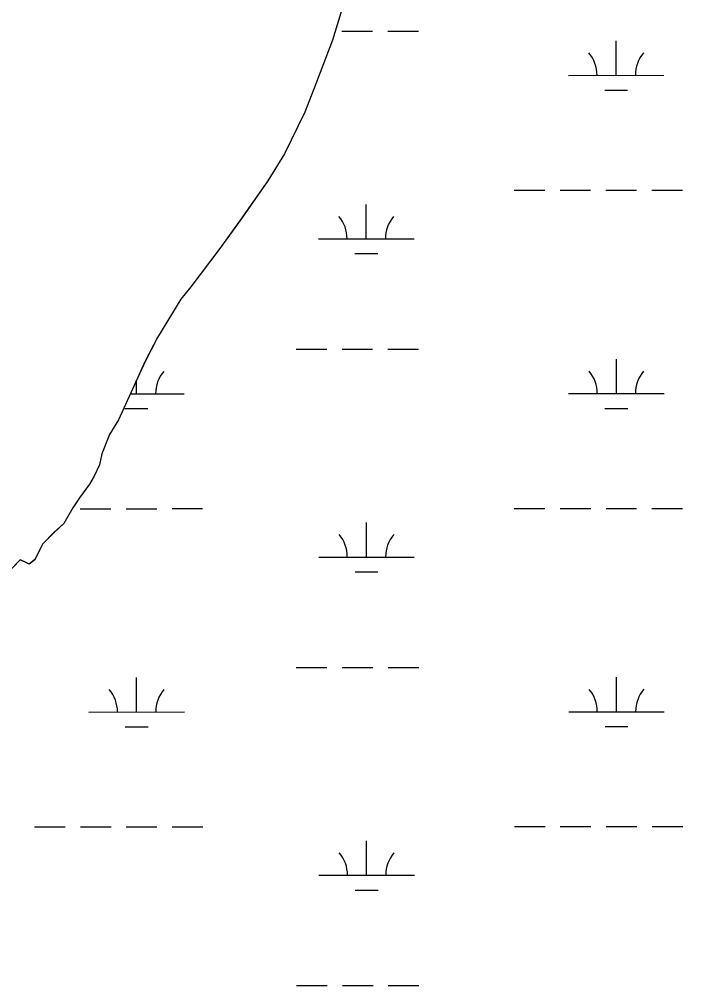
# Model space of a CAD drawing. Extents: x 3279314 to 3317160, y 734079 to 759431.
# Drawn here: x 3297868 to 3298562, y 742548 to 743558 of the extents above; entities that cross this region are included whole.
import ezdxf

# ---------------------------------------------------------------- set-up
doc = ezdxf.new("R2010")
doc.units = 0
for name, color, linetype in [('V-SITE-VEGE', 7, 'Continuous'), ('V-TOPO-SHOR', 7, 'Continuous'), ('V-WETL-SWMP', 7, 'Continuous')]:
    doc.layers.add(name, color=color, linetype=linetype)

msp = doc.modelspace()

# ---------------------------------------------------------------- linework, layer by layer
at = {"layer": 'V-SITE-VEGE'}
for p, q in [((3298211.1, 743586.1), (3298196, 743536.7)), ((3298196, 743536.7), (3298178.6, 743490.8)), ((3298178.6, 743490.8), (3298167, 743461.3)), ((3298167, 743461.3), (3298146, 743417.7)), ((3298146, 743417.7), (3298128.5, 743389.4)), ((3298128.5, 743389.4), (3298099.3, 743348.1)), ((3298099.3, 743348.1), (3298078.3, 743318.7)), ((3298078.3, 743318.7), (3298048, 743278.5)), ((3298048, 743278.5), (3298037.4, 743265.6)), ((3298037.4, 743265.6), (3298012.9, 743225.5)), ((3298012.9, 743225.5), (3298000.1, 743200.7)), ((3298000.1, 743200.7), (3297985, 743167.7)), ((3297985, 743167.7), (3297972.2, 743139.5)), ((3297972.2, 743139.5), (3297962.9, 743124.2)), ((3297962.9, 743124.2), (3297954.8, 743104.1)), ((3297954.8, 743104.1), (3297952.5, 743092.4)), ((3297952.5, 743092.4), (3297946.6, 743080.6)), ((3297946.6, 743080.6), (3297942, 743072.3)), ((3297942, 743072.3), (3297931.5, 743058.2)), ((3297931.5, 743058.2), (3297924.5, 743047.6)), ((3297924.5, 743047.6), (3297915.1, 743031.1)), ((3297915.1, 743031.1), (3297904.6, 743021.6)), ((3297904.6, 743021.6), (3297892.9, 743009.8)), ((3297892.9, 743009.8), (3297884.8, 742993.3)), ((3297869.5, 742993.2), (3297797, 742918.8)), ((3297878.9, 742988.6), (3297869.5, 742993.2)), ((3297884.8, 742993.3), (3297878.9, 742988.6))]:
    msp.add_line(p, q, dxfattribs=at)
at = {"layer": 'V-TOPO-SHOR'}
msp.add_lwpolyline([(3298211, 743586.2), (3298196, 743536.7), (3298178.6, 743490.8), (3298167, 743461.4), (3298146, 743417.8), (3298128.5, 743389.5), (3298099.3, 743348.2), (3298078.3, 743318.7), (3298048, 743278.6), (3298037.4, 743265.6), (3298012.9, 743225.5), (3298000.1, 743200.8), (3297985, 743167.8), (3297972.2, 743139.5), (3297962.9, 743124.2), (3297954.8, 743104.2), (3297952.5, 743092.4), (3297946.6, 743080.6), (3297942, 743072.4), (3297931.5, 743058.2), (3297924.5, 743047.6), (3297915.1, 743031.1), (3297904.6, 743021.7), (3297892.9, 743009.9), (3297884.8, 742993.4), (3297878.9, 742988.6), (3297874.2, 742991), (3297869.5, 742993.3), (3297796.9, 742918.9)], dxfattribs=at)
at = {"layer": 'V-WETL-SWMP'}
for p, q in [((3298211.1, 743586.2), (3298196, 743536.7)), ((3298211.1, 743586.2), (3298196, 743536.7)), ((3298205.9, 743546), (3298237.9, 743546)), ((3298253.9, 743546), (3298285.9, 743546.1)), ((3298196, 743536.7), (3298178.6, 743490.8)), ((3298196, 743536.7), (3298178.6, 743490.8)), ((3298492.7, 743499.7), (3298492.7, 743535.7)), ((3298442.7, 743499.7), (3298542.7, 743499.8)), ((3298178.6, 743490.8), (3298167, 743461.4)), ((3298178.6, 743490.8), (3298167, 743461.4)), ((3298480.7, 743484.3), (3298504.7, 743484.3)), ((3298167, 743461.4), (3298146, 743417.8)), ((3298167, 743461.4), (3298146, 743417.8)), ((3298146, 743417.8), (3298128.5, 743389.5)), ((3298146, 743417.8), (3298128.5, 743389.5)), ((3298128.5, 743389.5), (3298099.3, 743348.2)), ((3298128.5, 743389.5), (3298099.3, 743348.2)), ((3298386, 743379.6), (3298418, 743379.6)), ((3298434, 743379.6), (3298466, 743379.7)), ((3298482, 743379.7), (3298514, 743379.7)), ((3298530, 743379.7), (3298562, 743379.7)), ((3298231.4, 743328.8), (3298231.4, 743364.8)), ((3298099.3, 743348.2), (3298078.3, 743318.7)), ((3298099.3, 743348.2), (3298078.3, 743318.7)), ((3298181.4, 743328.8), (3298281.4, 743328.8)), ((3298078.3, 743318.7), (3298048, 743278.6)), ((3298078.3, 743318.7), (3298048, 743278.6)), ((3298219.4, 743313.4), (3298243.4, 743313.4)), ((3298048, 743278.6), (3298037.4, 743265.6)), ((3298048, 743278.6), (3298037.4, 743265.6)), ((3298037.4, 743265.6), (3298012.9, 743225.5)), ((3298037.4, 743265.6), (3298012.9, 743225.5)), ((3298012.9, 743225.5), (3298000.1, 743200.8)), ((3298012.9, 743225.5), (3298000.1, 743200.8)), ((3298158, 743213.3), (3298190, 743213.3)), ((3298206, 743213.3), (3298238, 743213.4)), ((3298254, 743213.4), (3298286, 743213.4)), ((3298000.1, 743200.8), (3297985, 743167.8)), ((3298000.1, 743200.8), (3297985, 743167.8)), ((3298492.9, 743167.1), (3298492.9, 743203.1)), ((3297991, 743166.8), (3297991, 743180.9)), ((3297985, 743167.8), (3297972.2, 743139.5)), ((3297985, 743167.8), (3297972.2, 743139.5)), ((3297984.6, 743166.8), (3298041, 743166.8)), ((3298442.9, 743167), (3298542.9, 743167.1)), ((3297979, 743151.4), (3298003, 743151.4)), ((3298480.9, 743151.6), (3298504.9, 743151.6)), ((3297972.2, 743139.5), (3297962.9, 743124.2)), ((3297972.2, 743139.5), (3297962.9, 743124.2)), ((3297962.9, 743124.2), (3297954.8, 743104.2)), ((3297962.9, 743124.2), (3297954.8, 743104.2)), ((3297954.8, 743104.2), (3297952.5, 743092.4)), ((3297954.8, 743104.2), (3297952.5, 743092.4)), ((3297952.5, 743092.4), (3297946.6, 743080.6)), ((3297952.5, 743092.4), (3297946.6, 743080.6)), ((3297946.6, 743080.6), (3297942, 743072.4)), ((3297946.6, 743080.6), (3297942, 743072.4)), ((3297942, 743072.4), (3297931.5, 743058.2)), ((3297942, 743072.4), (3297931.5, 743058.2)), ((3297931.5, 743058.2), (3297924.5, 743047.6)), ((3297931.5, 743058.2), (3297924.5, 743047.6)), ((3297924.5, 743047.6), (3297915.1, 743031.1)), ((3297924.5, 743047.6), (3297915.1, 743031.1)), ((3297932.2, 743046.7), (3297964.2, 743046.7)), ((3297980.2, 743046.7), (3298012.2, 743046.7)), ((3298028.2, 743046.8), (3298060.2, 743046.8)), ((3298386.1, 743046.9), (3298418.1, 743047)), ((3298434.1, 743047), (3298466.1, 743047)), ((3298482.1, 743047), (3298514.1, 743047)), ((3298530.1, 743047), (3298562.1, 743047)), ((3297915.1, 743031.1), (3297904.6, 743021.7)), ((3297915.1, 743031.1), (3297904.6, 743021.7)), ((3298231.6, 742996.1), (3298231.5, 743032.1)), ((3297904.6, 743021.7), (3297892.9, 743009.8)), ((3297904.6, 743021.7), (3297892.9, 743009.8)), ((3297892.9, 743009.8), (3297884.8, 742993.4)), ((3297892.9, 743009.8), (3297884.8, 742993.4)), ((3297869.5, 742993.3), (3297796.9, 742918.9)), ((3297869.5, 742993.3), (3297796.9, 742918.9)), ((3297878.9, 742988.6), (3297869.5, 742993.3)), ((3297878.9, 742988.6), (3297869.5, 742993.3)), ((3297884.8, 742993.4), (3297878.9, 742988.6)), ((3297884.8, 742993.4), (3297878.9, 742988.6)), ((3298181.6, 742996.1), (3298281.6, 742996.1)), ((3298219.6, 742980.7), (3298243.6, 742980.7)), ((3298158.2, 742880.6), (3298190.2, 742880.7)), ((3298206.2, 742880.7), (3298238.2, 742880.7)), ((3298254.2, 742880.7), (3298286.2, 742880.7)), ((3297991.2, 742834.1), (3297991.1, 742870.1)), ((3298493.1, 742834.4), (3298493.1, 742870.4)), ((3297941.2, 742834.1), (3298041.2, 742834.2)), ((3298443.1, 742834.4), (3298543.1, 742834.4)), ((3297979.2, 742818.7), (3298003.2, 742818.7)), ((3298481.1, 742819), (3298505.1, 742819)), ((3297884.4, 742714), (3297916.4, 742714)), ((3297932.4, 742714), (3297964.4, 742714.1)), ((3297980.4, 742714.1), (3298012.4, 742714.1)), ((3298028.4, 742714.1), (3298060.4, 742714.1)), ((3298386.3, 742714.3), (3298418.3, 742714.3)), ((3298434.3, 742714.3), (3298466.3, 742714.3)), ((3298482.3, 742714.3), (3298514.3, 742714.3)), ((3298530.3, 742714.3), (3298562.3, 742714.4)), ((3298231.7, 742663.4), (3298231.7, 742699.4)), ((3298181.7, 742663.4), (3298281.7, 742663.5)), ((3298219.7, 742648), (3298243.7, 742648)), ((3298158.4, 742548), (3298190.4, 742548)), ((3298206.4, 742548), (3298238.4, 742548)), ((3298254.4, 742548), (3298286.4, 742548))]:
    msp.add_line(p, q, dxfattribs=at)
for centre, start, end in [((3298437.5, 743500.2), 359.2573, 40.801), ((3298548, 743500.2), 139.2573, 180.801), ((3298176.1, 743329.2), 359.2573, 40.801), ((3298286.6, 743329.3), 139.2573, 180.801), ((3298046.2, 743167.3), 139.2573, 180.801), ((3298437.7, 743167.5), 359.2573, 40.801), ((3298548.1, 743167.6), 139.2573, 180.801), ((3298176.3, 742996.6), 359.2573, 40.801), ((3298286.8, 742996.6), 139.2573, 180.801), ((3297935.9, 742834.6), 359.2573, 40.801), ((3298046.4, 742834.6), 139.2573, 180.801), ((3298437.8, 742834.8), 359.2573, 40.801), ((3298548.3, 742834.9), 139.2573, 180.801), ((3298176.5, 742663.9), 359.2573, 40.801), ((3298287, 742663.9), 139.2573, 180.801)]:
    msp.add_arc(centre, 35.2, start, end, dxfattribs=at)

doc.saveas('drawing.dxf')
